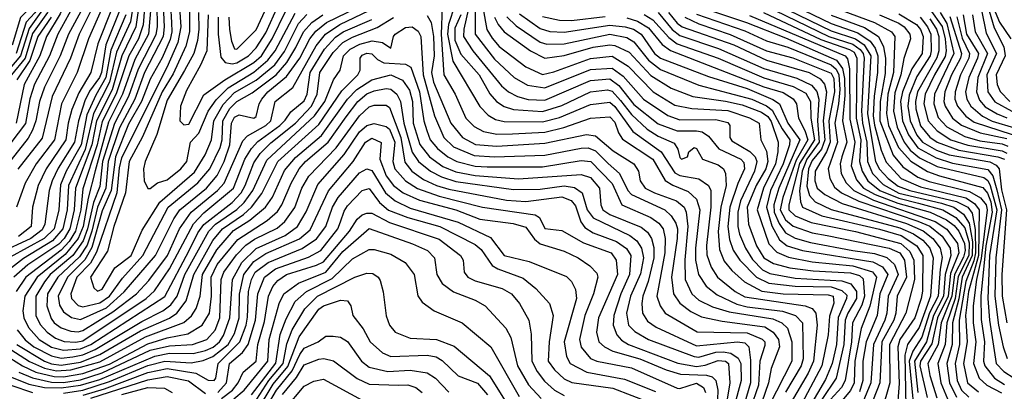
# Model space of a CAD drawing. Extents: x 501367 to 657802, y 482273 to 547541.
# Tile 414 of 656: x 619802 to 623894, y 504740 to 506285. Entities that reach past the tile are written whole.
import ezdxf

# ---------------------------------------------------------------- set-up
doc = ezdxf.new("R2010")
doc.units = 0

msp = doc.modelspace()

# ---------------------------------------------------------------- linework, layer by layer
at = {"layer": '0CON20XD'}
for points in [[(619775, 507381.6), (619807.9, 507382.1), (619865, 507381.3), (619952.4, 507352.4), (620000.3, 507325), (620041.1, 507285), (620062, 507255), (620076.4, 507216.4), (620099.2, 507105), (620103.3, 507055), (620096.2, 506973.8), (620065.2, 506915), (620009.2, 506830.8), (619991, 506785), (619991.7, 506555), (619985, 506499.5), (619945, 506425), (619929.8, 506345), (619918.3, 506315), (619855, 506227.6), (619824.4, 506125), (619768.2, 506055)], [(619775, 507312.2), (619865, 507317.2), (619915, 507295.2), (619968.5, 507258.5), (619992.7, 507225), (620007.7, 507185), (620023.6, 507065), (620020, 506985), (619996.8, 506935), (619949.1, 506860.9), (619933.7, 506795), (619944.4, 506715), (619968.2, 506615), (619970.4, 506545), (619963.5, 506505), (619927, 506433), (619904.5, 506335), (619841.1, 506248.9), (619806, 506135), (619746.3, 506063.7)], [(619775, 507247.2), (619824.8, 507244.8), (619857.7, 507237.7), (619883, 507223), (619923.5, 507185), (619938.9, 507155), (619947.4, 507085), (619939.4, 506985), (619881.2, 506895), (619871.3, 506845), (619878.7, 506785), (619901.8, 506705), (619940.4, 506615), (619944.5, 506545), (619936.2, 506505), (619909, 506441), (619884.9, 506345), (619865, 506313.3), (619828.9, 506275), (619787.1, 506145)], [(619795, 507185.5), (619825, 507168.8), (619857, 507135), (619875.2, 507065), (619864.8, 506984.8), (619827.6, 506865), (619833.3, 506775), (619860.4, 506700.4), (619899.1, 506625), (619908.7, 506585), (619903.6, 506513.6), (619874.3, 506385.7), (619856.2, 506345), (619805.3, 506294.7), (619771.4, 506178.6)], [(620310.6, 506439.4), (620285.3, 506254.7), (620226.5, 506135), (620186.1, 505993.9), (620121.7, 505865), (620102.7, 505765), (620033.7, 505585), (620028.6, 505495), (620010.8, 505415), (619987, 505375), (619965, 505352), (619836.3, 505265), (619778.2, 505215)], [(620009.3, 506445), (619995.5, 506415), (619983.8, 506345), (619971, 506309), (619914.1, 506215), (619886.2, 506135), (619821, 506015), (619787.1, 505855)], [(620326.8, 506405), (620315.8, 506264.2), (620296.4, 506205), (620255.9, 506135), (620203.4, 505976.5), (620145, 505861.7), (620124, 505765), (620065, 505581.3), (620056.4, 505495), (620033.7, 505405), (620007.6, 505362.4), (619975, 505326.3), (619827.4, 505215), (619787.3, 505155)], [(620352.6, 506405), (620337.5, 506225), (620281.2, 506118.8), (620229.2, 505975), (620170.9, 505859), (620116.5, 505656.5), (620087.4, 505542.6), (620066.2, 505425), (620045.2, 505375), (619991.8, 505308.2), (619875.3, 505215), (619823, 505135), (619815.6, 505075), (619819.6, 505045), (619838.7, 505005), (619883.2, 504955), (619935, 504922.9), (619985, 504911.2), (620055, 504916.2), (620097.9, 504935), (620405.7, 505134.3), (620506, 505325), (620541.9, 505398.1), (620567.1, 505432.9), (620684.8, 505525.2), (620722.1, 505565), (620739.7, 505595), (620775, 505689.3), (620801.7, 505728.3), (620846.4, 505773.6), (620948.8, 505855), (621014.9, 505925.1), (621038.5, 505975), (621050.2, 506065), (621105, 506148.3), (621145, 506189.9), (621185, 506212.8), (621287.3, 506252.7), (621355, 506294)], [(620671, 506295), (620674, 506244), (620682.1, 506195), (620695, 506163.9), (620705, 506162.2), (620785, 506243.3), (620848.2, 506381.8)], [(621712.9, 506415), (621744.1, 506244.1), (621765, 506207.8), (621795, 506174.1), (621905, 506088.7), (621975, 506057.7), (622022.4, 506067.6), (622175, 506123.9), (622265, 506133.6), (622331.2, 506091.2), (622434.4, 505984.4), (622525, 505930.1), (622595.8, 505915.8), (622745, 505907.4), (622835, 505877.4), (622875.3, 505855), (622882.2, 505785), (622905, 505738.8), (622911.5, 505695), (622903.1, 505665), (622862.1, 505595), (622825.9, 505505), (622831.5, 505435), (622863.6, 505345), (622894.2, 505294.2), (622935, 505271.5), (623003, 505253), (623100.2, 505240.2), (623255, 505232.1), (623291.5, 505221.5), (623306.9, 505206.9), (623313.5, 505135), (623301.8, 505098.2), (623263.7, 505025), (623258.4, 504945), (623232.7, 504785), (623216.9, 504755), (623172.2, 504705)], [(622915, 506394.6), (623175, 506269.8), (623285, 506231), (623336.2, 506196.2), (623357.1, 506167.1), (623368.1, 506135), (623367.6, 506065), (623353.4, 505966.6), (623349.6, 505885), (623354.3, 505845.7), (623382.3, 505742.3), (623403, 505693), (623465, 505624.2), (623545, 505589.8), (623733.8, 505543.8), (623770.3, 505520.3), (623789.5, 505495), (623786.3, 505305), (623745.1, 505155), (623733.2, 505055), (623739.9, 504945), (623724.9, 504855), (623740.5, 504775), (623786.9, 504736.9)], [(620277.2, 506362.8), (620263.4, 506276.6), (620205, 506150), (620175.7, 506025), (620108.5, 505895), (620075, 505745.8), (620004.8, 505595), (619998.9, 505495), (619981.5, 505415), (619939.1, 505365), (619817.8, 505292.2), (619755.9, 505244.1)], [(620372.2, 506345), (620373.3, 506256.7), (620368.1, 506221.9), (620295, 506079), (620253.8, 505965), (620196.2, 505853.8), (620146.9, 505695), (620135, 505591.8), (620108.6, 505525), (620084.3, 505415), (620066.1, 505365), (620022.6, 505305), (619928.3, 505225), (619905.3, 505194.7), (619869.4, 505135), (619868.9, 505055), (619887.7, 505017.7), (619915.9, 504985.9), (619950.7, 504960.7), (619987.4, 504947.4), (620035, 504944.2), (620065, 504949.9), (620327.5, 505125), (620362.9, 505157.1), (620425, 505249.5), (620524.1, 505435.9), (620567.7, 505482.3), (620690.4, 505585), (620738.4, 505705), (620765, 505748.8), (620791.7, 505778.3), (620883.4, 505845), (620905, 505867.6), (620928.7, 505901.3), (620985, 505947.1), (620996.4, 505975), (621009.2, 506065), (621068.3, 506161.7), (621115, 506212.9), (621146, 506234), (621265, 506286.4)], [(620398.7, 506345), (620403.1, 506255), (620398.1, 506215), (620321.2, 506065), (620280.7, 505955), (620216.8, 505835), (620170.4, 505695), (620160.2, 505585), (620125.1, 505504.9), (620102.1, 505405), (620082.2, 505347.8), (620050.6, 505299.4), (619960.8, 505215), (619917.8, 505145), (619915.4, 505095), (619932.8, 505042.8), (619946, 505025), (619975, 505003.7), (620015, 504990.1), (620045, 504987.7), (620065, 504992.6), (620189.8, 505070.2), (620287.5, 505145), (620338.9, 505201.1), (620417.1, 505305), (620466.7, 505415), (620515.2, 505484.8), (620624.9, 505575.1), (620651.7, 505605), (620729.4, 505780.6), (620748.6, 505801.4), (620825, 505844.9), (620845.4, 505865), (620863.8, 505945), (620936.9, 506003.1), (621034.3, 506175.7), (621072.4, 506225), (621133.1, 506265), (621255, 506322.6)], [(620428.8, 506345), (620433.6, 506273.6), (620434.9, 506235.1), (620427.1, 506202.9), (620393.7, 506126.3), (620345, 506038.3), (620308.9, 505945), (620255, 505850.4), (620200.1, 505715), (620182.9, 505575), (620145, 505490.4), (620102.6, 505337.4), (620072.9, 505287.1), (620000.5, 505215), (619962.1, 505135), (619968, 505098), (619985, 505070.7), (620017.1, 505047.1), (620055, 505037.7), (620162.7, 505087.3), (620236.4, 505153.6), (620366.4, 505305), (620443.1, 505456.9), (620468.2, 505495), (620578.4, 505585), (620623.3, 505636.7), (620651.8, 505695), (620675.5, 505765), (620681.8, 505855), (620695, 505880.3), (620715, 505889.3), (620774.6, 505875.4), (620785, 505883.1), (620797.6, 505935), (620808.5, 505955), (620833.4, 505985), (620911.5, 506048.5), (620965.9, 506125), (621008.3, 506205), (621032.7, 506237.3), (621077.4, 506272.6), (621205.9, 506335)], [(620626.8, 506295), (620627.4, 506225), (620638.8, 506128.8), (620656.8, 506106.8), (620685, 506101.2), (620705, 506104.9), (620753.5, 506135), (620785, 506167.3), (620825, 506230.8), (620875.8, 506344.2)], [(621558.4, 506338.4), (621554, 506225), (621565.4, 506055.4), (621611.5, 505975), (621656.1, 505875), (621690.2, 505840.2), (621730.2, 505820.2), (621785, 505808.9), (621850.1, 505810.1), (621985, 505817.1), (622063.8, 505836.2), (622175, 505874.9), (622255, 505880.5), (622275, 505858.8), (622290.3, 505815), (622307.5, 505787.5), (622433, 505705), (622485, 505616.1), (622516.5, 505596.5), (622580.7, 505570.7), (622615, 505538), (622628.3, 505495), (622610.2, 505335), (622610, 505285), (622622.9, 505225), (622655, 505177.1), (622700.5, 505140.5), (622782.2, 505102.2), (622825, 505091.4), (622972.3, 505072.3), (623026.5, 505055), (623055.9, 505025), (623057.8, 504875), (623050.1, 504845), (622985, 504736.8)], [(621611, 506345), (621584.7, 506265.3), (621579.9, 506225), (621602.3, 506112.3), (621713.8, 505923.8), (621748.5, 505888.5), (621779.8, 505869.8), (621815, 505861.9), (621975, 505860.3), (622045, 505878.4), (622175, 505931.8), (622255, 505941.8), (622275, 505924.3), (622350.7, 505820.7), (622468.1, 505735), (622525, 505648.6), (622545, 505637.1), (622623.9, 505623.9), (622665.1, 505595.1), (622674.8, 505574.8), (622674.4, 505505), (622656.7, 505346.7), (622657.7, 505307.7), (622675.8, 505255.8), (622702.4, 505215), (622775.2, 505155), (622815, 505132.7), (623065.8, 505095.8), (623095, 505084.4), (623111.2, 505065), (623116.9, 505015), (623101.5, 504865), (623079.3, 504815), (623007.5, 504695)], [(622627.9, 506337.9), (622822.6, 506272.6), (622985, 506210), (623196.8, 506116.8), (623221.6, 506081.6), (623230.4, 506040.4), (623230.9, 505969.1), (623221.2, 505865), (623239.5, 505775), (623218.7, 505715), (623211.3, 505685), (623215.9, 505645), (623236.4, 505606.4), (623268.6, 505575), (623349.7, 505535), (623606.3, 505446.3), (623655, 505414.2), (623698.8, 505355), (623704.5, 505315), (623670.1, 505229.9), (623660.4, 505135), (623616.5, 505045), (623593.3, 504936.7), (623545.2, 504865), (623542.7, 504845), (623573.8, 504713.8)], [(622896, 506346), (623164.5, 506214.5), (623265, 506183), (623295, 506160.9), (623307.4, 506145), (623311.5, 506125), (623301, 505905), (623304.9, 505855), (623322.5, 505775), (623325.1, 505695), (623346.4, 505645), (623390.1, 505600.1), (623455, 505564.3), (623632.7, 505522.7), (623684.5, 505505), (623725, 505477), (623748.3, 505438.3), (623761.8, 505361.8), (623760.1, 505305), (623719.3, 505215), (623705.2, 505124.8), (623679.2, 505025), (623677.5, 504935), (623655.4, 504855), (623666.8, 504775), (623695, 504715.7)], [(622905, 506370.5), (623175, 506238.4), (623275, 506205.5), (623311.1, 506181.1), (623339.1, 506135), (623325.1, 505894.9), (623352.6, 505727.4), (623359.2, 505695), (623375, 505663.9), (623410.9, 505625), (623452.2, 505592.2), (623501, 505575), (623695, 505529), (623742.7, 505505), (623759.8, 505479.8), (623773.1, 505413.1), (623774.4, 505315), (623767.7, 505282.3), (623733.4, 505196.6), (623706.2, 505036.2), (623707.5, 504935), (623689.7, 504855), (623698.4, 504785), (623716.5, 504745), (623746.2, 504715)], [(623178, 506338), (623355, 506273.6), (623424.9, 506234.9), (623439.2, 506215), (623432.9, 506065), (623409.6, 505975), (623404.3, 505895), (623413.1, 505845), (623454.1, 505754.1), (623505, 505696), (623575, 505654.1), (623625.1, 505635.1), (623805, 505586.5), (623823.9, 505563.9), (623837.3, 505527.3), (623842.8, 505485), (623817.6, 505345), (623795.9, 505135), (623797.7, 505037.7), (623811.8, 504945), (623806.8, 504865), (623813, 504845), (623853.8, 504795), (623895, 504768.2)], [(623824.3, 506345), (623851.1, 506251.1), (623892.2, 506172.2), (623898.1, 506135), (623859.9, 506055), (623864.5, 506015), (623876.3, 505986.3), (623917.4, 505945)], [(623835, 506369.6), (623874.3, 506274.3), (623920.7, 506205)], [(620222.7, 506335), (620159.7, 506180.3), (620142.4, 506065), (620134.3, 506045), (620092.1, 505987.9), (620072.8, 505947.2), (620046.5, 505865), (620030.3, 505775), (619961.8, 505668.2), (619937.6, 505615), (619924.9, 505575), (619907.2, 505435), (619895, 505411.5), (619848.4, 505375), (619715.4, 505314.6)], [(620243.5, 506305), (620181.5, 506158.5), (620160.6, 506045), (620118.6, 505971.4), (620081.3, 505888.7), (620058.2, 505765), (619995.1, 505655), (619972.2, 505597.8), (619964.3, 505495), (619945.7, 505415), (619903.8, 505375), (619763, 505297)], [(620021.9, 506335), (619961.4, 506225), (619926.6, 506135), (619863.7, 506016.3), (619844.5, 505955.6), (619826.2, 505853.8), (619765, 505772.8)], [(620065.1, 506334.9), (620005.6, 506225), (619971, 506135), (619905.4, 506004.6), (619884.2, 505945), (619869.9, 505865), (619855.4, 505825), (619837.3, 505792.7), (619767.3, 505702.7)], [(620145.5, 506334.5), (620087.7, 506205), (620041.8, 506065), (619976.4, 505935), (619947.4, 505785), (619870.1, 505685), (619825.5, 505605), (619789.2, 505505)], [(620105.5, 506335), (620050, 506225), (620013.9, 506125), (619937.4, 505965), (619895, 505792.7), (619795, 505663.3)], [(620183.2, 506326.8), (620126.4, 506185), (620097.3, 506065), (620048.6, 505981.4), (620018.8, 505911.2), (620003.3, 505855), (619994.5, 505785), (619911.7, 505665), (619879.5, 505595), (619855.2, 505505), (619850.6, 505425), (619796.7, 505383.3)], [(620467, 506335), (620472, 506255), (620459.7, 506190.3), (620413.7, 506086.3), (620225, 505710.2), (620215, 505668.5), (620206.1, 505565), (620121.6, 505318.4), (620096.9, 505273.1), (620040.3, 505215), (620014.4, 505145), (620018.1, 505125), (620045, 505095.9), (620065, 505090.3), (620135, 505107.5), (620175.1, 505135), (620229.3, 505210.7), (620314.6, 505304.6), (620419.3, 505505), (620543.1, 505606.9), (620592.6, 505665), (620635, 505753.1), (620643.1, 505785), (620646.8, 505865), (620675.5, 505915), (620705, 505945.4), (620768.7, 505981.3), (620868.4, 506055), (620912.9, 506107.1), (620950.3, 506169.7), (620981.8, 506235), (621016.4, 506273.6), (621061.9, 506305)], [(620508.3, 506335), (620507.6, 506235), (620492.7, 506175), (620440.4, 506059.6), (620394.6, 505985), (620312.4, 505797.6), (620256.8, 505695), (620242, 505565), (620192.9, 505425), (620167, 505323), (620097, 505215), (620110.6, 505170.6), (620125, 505156.8), (620145, 505164.2), (620197.4, 505252.6), (620265, 505303.8), (620310.7, 505409.3), (620384.1, 505525.9), (620529.3, 505650.7), (620573.6, 505723.6), (620599.9, 505785), (620609.4, 505865), (620647.2, 505932.8), (620695, 505982.3), (620785, 506033.9), (620862.2, 506097.8), (620902.9, 506152.9), (620961.3, 506268.7), (620995, 506306.4)], [(620545.7, 506315), (620547, 506245), (620541, 506199), (620526.1, 506145), (620486.8, 506073.2), (620415, 505951), (620372.7, 505807.3), (620324, 505695), (620317.1, 505665), (620319.1, 505615), (620335, 505583.1), (620345, 505583.6), (620375, 505606.6), (620415, 505618.4), (620471.6, 505665), (620496.8, 505695), (620512.1, 505775), (620547.1, 505812.9), (620586, 505904), (620618.5, 505951.5), (620668.5, 506001.5), (620775, 506067.1), (620833.9, 506116.1), (620864.1, 506155), (620947.5, 506312.5)], [(620585.5, 506305), (620579.7, 506155), (620554.1, 506095.9), (620495, 505990), (620470, 505925), (620468, 505865), (620485, 505848.1), (620505, 505850.2), (620567.8, 505972.2), (620654.5, 506035.5), (620775, 506107.5), (620807.4, 506135), (620851.6, 506205), (620908, 506322)], [(621495, 506301.7), (621512.5, 506272.6), (621522.2, 506215), (621524.4, 506135), (621513.5, 506065), (621522, 506025), (621593.3, 505855), (621641.9, 505795), (621695.9, 505765.9), (621785, 505758.4), (621985, 505771.2), (622157.5, 505807.5), (622195, 505802.4), (622269.1, 505739.1), (622354.7, 505685), (622374.3, 505655), (622381, 505615), (622401.9, 505585), (622440, 505565), (622531.6, 505531.6), (622564.2, 505505), (622572.4, 505485), (622579.2, 505425), (622566.7, 505286.7), (622567.7, 505205), (622595.4, 505145.4), (622625, 505119.1), (622681.6, 505091.6), (622750.6, 505070.6), (622931.7, 505041.7), (622969.7, 505025), (622992.6, 505002.6), (623011.5, 504945), (623010.3, 504865), (622915, 504677.6)], [(621634.9, 506305.1), (621610.4, 506249.6), (621610.5, 506200.5), (621635, 506141.3), (621711.3, 506055), (621756.1, 505976.1), (621784.3, 505945), (621815, 505924.5), (621855, 505912.2), (621975, 505903.4), (622055, 505928.8), (622175, 505984.4), (622245, 505993), (622265, 505987.3), (622298.3, 505948.3), (622345, 505890.5), (622410.3, 505830.3), (622455, 505800.8), (622521.3, 505771.3), (622537.2, 505747.2), (622545, 505712), (622552, 505705), (622577.5, 505715), (622582.5, 505735), (622605, 505753.8), (622615, 505750), (622639.4, 505705), (622705, 505681.6), (622726.7, 505665), (622736, 505645), (622737.4, 505595), (622716.5, 505505), (622704.3, 505404.3), (622710, 505330), (622730.2, 505280.2), (622761.7, 505241.7), (622814.9, 505194.9), (622886.2, 505156.2), (622975, 505144.4), (623161.4, 505141.4), (623182.6, 505135), (623185, 505106.2), (623168, 505052), (623162.1, 504975), (623136.1, 504845), (623039.6, 504665)], [(621667.9, 506332.1), (621647.3, 506245), (621646.9, 506215), (621685.1, 506155), (621805, 506009.8), (621832.9, 505985), (621871.5, 505965), (621915, 505953), (621985, 505950.2), (622175, 506031.5), (622255, 506039.2), (622291.9, 506011.9), (622355, 505933), (622455, 505851.7), (622535, 505822.3), (622615, 505823.5), (622638.1, 505818.1), (622665, 505800.4), (622708.1, 505748.1), (622799.7, 505705), (622811.7, 505691.7), (622813.8, 505665), (622785.9, 505604.1), (622754, 505505), (622745.5, 505425), (622751.6, 505371.6), (622767, 505327), (622794.9, 505284.9), (622863.5, 505215), (622915, 505189), (623025, 505176.6), (623175, 505173.7), (623218.8, 505158.8), (623239.9, 505139.9), (623238.8, 505125), (623204, 505046), (623196.7, 504935), (623178.8, 504855), (623151.2, 504788.8), (623084.5, 504675)], [(621694.9, 506335), (621695.1, 506225.1), (621775, 506121.2), (621856.7, 506045), (621913, 506013), (621985, 506001.4), (622175, 506077.8), (622265, 506083.9), (622310.1, 506050.2), (622395.1, 505955.1), (622495, 505886.8), (622545, 505868.8), (622695, 505870.4), (622745, 505857.1), (622753.3, 505845), (622753.4, 505795), (622761.5, 505781.5), (622837, 505737), (622858.1, 505715), (622865.6, 505695), (622856.4, 505655), (622798.1, 505531.9), (622786.7, 505485), (622787.1, 505425), (622793.6, 505393.6), (622817.8, 505335), (622848, 505288), (622889.2, 505245), (622919.2, 505229.2), (623025, 505209.9), (623218.5, 505198.5), (623256.2, 505186.2), (623279.9, 505155), (623279.7, 505125), (623243.7, 505065), (623233.2, 505035), (623226.6, 504935), (623195.7, 504795), (623135.3, 504705)], [(621826.8, 506296.8), (621865, 506259.4), (621965, 506191.9), (621993.1, 506183.1), (622065, 506184.4), (622255, 506224.3), (622325, 506210.3), (622355, 506192.7), (622415, 506116.4), (622465, 506077.7), (622625, 506012.6), (622844.2, 505954.2), (622905, 505927.1), (622929.3, 505909.3), (622970.8, 505830.8), (623002.9, 505785), (623001.6, 505765), (622974.5, 505685), (622923, 505575), (622905.7, 505505), (622927.4, 505427.4), (622959.7, 505369.7), (622991.7, 505345), (623054.7, 505324.7), (623347.5, 505277.5), (623387.3, 505257.3), (623410.4, 505225), (623376.6, 505145), (623365.1, 505054.9), (623320.1, 504945), (623306.5, 504865), (623305.9, 504785), (623291.9, 504738.1)], [(621878.9, 506309), (621965, 506248.5), (622005, 506235.4), (622065, 506233), (622255, 506262.5), (622318.6, 506255), (622352.9, 506245), (622384.2, 506225), (622440.4, 506145), (622465.1, 506125.1), (622665, 506049.1), (622825, 505998.6), (622932.6, 505952.6), (622960, 505935), (622994.1, 505855), (623043.6, 505785), (622957.5, 505585), (622935.8, 505515), (622937.2, 505485), (622957.8, 505437.8), (622985, 505399), (623025, 505376.4), (623088.6, 505358.6), (623265, 505325.6), (623355, 505313.2), (623406, 505296), (623437, 505267), (623452.9, 505225), (623410.8, 505135), (623406, 505065), (623397.9, 505035), (623349.7, 504935), (623338.8, 504775), (623288.7, 504655)], [(621975, 506298.6), (622045, 506282.6), (622095, 506282.2), (622235, 506297.6)], [(622397.1, 506307.1), (622433.9, 506285), (622500.3, 506210.3), (622535, 506185.1), (622704.2, 506125), (622895, 506043.4), (623017.1, 506007.1), (623069.2, 505979.2), (623089, 505945), (623090, 505875), (623104.8, 505785), (623043.5, 505686.5), (622997.9, 505515), (622998.5, 505495), (623025, 505468.8), (623091.9, 505441.9), (623276.1, 505403.9), (623463.7, 505353.7), (623501.4, 505321.4), (623518.2, 505285), (623520.1, 505205), (623484.5, 505064.5), (623417.4, 504935), (623418.7, 504775), (623383.2, 504655)], [(622455, 506314.9), (622514.3, 506244.3), (622545, 506219.5), (622705.7, 506165.7), (622895, 506081.6), (623032, 506042), (623093.1, 506013.1), (623115, 505986.8), (623123.3, 505955), (623118.3, 505865), (623124.8, 505775), (623073.8, 505705), (623054.1, 505655), (623042.8, 505572.8), (623047.3, 505527.3), (623055.6, 505505), (623135, 505469.3), (623375, 505414.3), (623465, 505387), (623530.4, 505345), (623555.7, 505305), (623553.9, 505156.1), (623548.4, 505125), (623522.6, 505045), (623460.3, 504955), (623451.4, 504925), (623457.4, 504772.6), (623446.8, 504645)], [(622498.2, 506315), (622535, 506270), (622555.8, 506255.8), (622769.9, 506179.9), (622905, 506116.2), (623082.6, 506065), (623129.1, 506039), (623146.5, 506016.5), (623155.7, 505985), (623141.2, 505865), (623148.4, 505785), (623133.9, 505746.1), (623095, 505699.1), (623080.1, 505665), (623072.7, 505592.7), (623083.8, 505553.8), (623107.6, 505527.6), (623175, 505495.1), (623460.1, 505419.9), (623516.5, 505395), (623555, 505368.4), (623584, 505335), (623598.6, 505295), (623587.2, 505135), (623539.8, 505005), (623491.8, 504935), (623479.9, 504890.1), (623484.1, 504675)], [(622615, 506308.4), (622815, 506238.9), (622905, 506197.6), (622995, 506170.2), (623175, 506097.7), (623195, 506079.4), (623206.2, 506055), (623210.3, 505995), (623205.1, 505934.8), (623189.8, 505855), (623200.3, 505775), (623162.4, 505665), (623168.9, 505625), (623188.6, 505588.6), (623217, 505565), (623289.9, 505530.1), (623535, 505447.8), (623585, 505425.9), (623636.1, 505385), (623668.3, 505335), (623671.4, 505305), (623648.6, 505225), (623641.4, 505135), (623599.9, 505055), (623570, 504945), (623520.8, 504865), (623535, 504734.5)], [(622835, 506302.5), (623232.8, 506135), (623242, 506122), (623250.3, 506080.3), (623251.6, 505871.6), (623272.7, 505775), (623257.2, 505677.2), (623279.4, 505619.4), (623309.3, 505585), (623357.8, 505557.8), (623452.1, 505522.1), (623586, 505485), (623653.2, 505453.2), (623685, 505429.3), (623705.1, 505405.1), (623728.3, 505355), (623731.2, 505325), (623725, 505297.8), (623686.9, 505225), (623676.5, 505135), (623631.6, 505025), (623619.5, 504935), (623576.1, 504855), (623584.9, 504805.1), (623613.1, 504713.1)], [(622893.9, 506315), (623132.1, 506202.1), (623251.1, 506161.1), (623269.6, 506149.6), (623281, 506125), (623277.8, 505875), (623297.8, 505785), (623292.8, 505695), (623302.6, 505655), (623326.2, 505615), (623376.7, 505575), (623455, 505542.9), (623537.8, 505522.2), (623638.3, 505495), (623692.9, 505462.9), (623730, 505420), (623747.5, 505357.5), (623746, 505304), (623702.5, 505217.5), (623689.3, 505125), (623654.4, 505025), (623648.1, 504935), (623617.5, 504855), (623630.6, 504775), (623657.8, 504707.8)], [(623175, 506303.1), (623312.9, 506252.9), (623370.5, 506215), (623392.3, 506172.3), (623400.1, 506125), (623399.2, 506060.8), (623378.1, 505945), (623376.9, 505865), (623432.1, 505722.1), (623472.7, 505672.7), (623535, 505630.7), (623582.1, 505612.1), (623749.9, 505569.9), (623794.5, 505544.5), (623818.3, 505515), (623822.6, 505495), (623797.9, 505292.1), (623779, 505205), (623764.6, 505094.6), (623764.6, 505025), (623775.3, 504945), (623765.3, 504855), (623789.4, 504795), (623820.6, 504765), (623882.8, 504732.8)], [(623375, 506305.7), (623455, 506270.9), (623478, 506255), (623501.3, 506225), (623504.5, 506205), (623475.9, 506124.1), (623464.6, 506055), (623439.5, 505980.5), (623434, 505905), (623448.5, 505838.5), (623478.4, 505775), (623503.1, 505743.1), (623541, 505711), (623615, 505674.6), (623808.5, 505628.5), (623825, 505615.9), (623835.6, 505595.6), (623863.4, 505495), (623832.5, 505305), (623825.2, 505125.2), (623832, 505035), (623860.1, 504855), (623891.8, 504821.8), (623934.8, 504794.8)], [(623455, 506309.2), (623528.7, 506265), (623545, 506244.4), (623556.5, 506215), (623552.5, 506145), (623509.5, 506080.5), (623470.5, 505985), (623463, 505945), (623470.8, 505865), (623495.7, 505805.7), (623535, 505752.5), (623610.7, 505710.7), (623678.9, 505688.9), (623825, 505661.8), (623846, 505636), (623862.8, 505577.2), (623882.8, 505495), (623859.2, 505295), (623854.8, 505135), (623870, 505015), (623889, 504925), (623905.9, 504875.9)], [(623585, 506329.2), (623635, 506256.3), (623648.8, 506205), (623652.8, 506155), (623648.5, 506131.5), (623603.2, 506055), (623565.3, 505975), (623559.7, 505935), (623577.2, 505865), (623615, 505822.3), (623671.1, 505785), (623742.6, 505762.6), (623885, 505739.8), (623905, 505730.4)], [(623627.1, 506315), (623655, 506269.3), (623684.1, 506145), (623604.1, 505975), (623600.8, 505935), (623618.8, 505878.8), (623655, 505839.4), (623729.8, 505799.8), (623791.9, 505781.9), (623885, 505768.6), (623908.5, 505758.5)], [(623667.9, 506297.9), (623716.2, 506145), (623712.3, 506125), (623674.9, 506055), (623646.7, 505985), (623643.2, 505945), (623648.3, 505925), (623678.7, 505875), (623716.3, 505846.3), (623794.2, 505814.2), (623905, 505790.7)], [(623696.4, 506296.4), (623718.4, 506208.4), (623749.8, 506145), (623747.1, 506125), (623711.8, 506055), (623689.3, 505985), (623688.7, 505955), (623699.7, 505925), (623733.5, 505883.5), (623769, 505859), (623927.2, 505807.2)], [(623723.4, 506305), (623737.4, 506225), (623786.5, 506145), (623782.8, 506125), (623746, 506045), (623733.3, 505985), (623738.1, 505955), (623754.9, 505924.9), (623803.7, 505883.7), (623843.7, 505863.7), (623935.7, 505835.6)], [(623761.2, 506305), (623772.7, 506235), (623823.4, 506145), (623783.4, 506045), (623778.8, 505985), (623790.9, 505951), (623815, 505923.2), (623864.1, 505894.1), (623905, 505877.1)], [(623799.3, 506325), (623818.4, 506228.4), (623861.9, 506145), (623821.4, 506055), (623825.6, 505985), (623855, 505943.3), (623925.2, 505905.2)], [(619933.3, 506295), (619877.8, 506215), (619844.5, 506115.5), (619790, 506035)], [(621775.8, 506295.8), (621790.3, 506265), (621815, 506234), (621925.1, 506155.1), (621985, 506125.2), (622065, 506135.9), (622185, 506170.1), (622255, 506180.7), (622275, 506177.2), (622335, 506150.6), (622425, 506053.1), (622509.8, 505999.8), (622598.9, 505965), (622735, 505946.6), (622805, 505930.5), (622885, 505901.1), (622911.9, 505881.9), (622925, 505861), (622954.8, 505775), (622952.5, 505735), (622942.6, 505685), (622893.8, 505585), (622866.6, 505495), (622915, 505352.4), (622948.1, 505318.1), (622997.5, 505297.5), (623095, 505277.9), (623265, 505261.8), (623346.7, 505236.7), (623363.2, 505215), (623335, 505093.3), (623298.8, 505001.2), (623273.3, 504865), (623269.6, 504775), (623255, 504742.7), (623189.4, 504665)], [(622325, 506292.1), (622369.3, 506279.3), (622415, 506251.5), (622471.8, 506181.8), (622506.7, 506156.7), (622895, 506005.5), (622975, 505981.9), (623016.1, 505956.1), (623030.6, 505935), (623038.5, 505875), (623065, 505824.3), (623077.3, 505785), (623028.7, 505701.3), (622973.7, 505546.3), (622962.8, 505495), (622985, 505453.4), (623016.1, 505426.1), (623095, 505398.5), (623157.3, 505387.3), (623415.1, 505335.1), (623459.1, 505315), (623478.5, 505285), (623487.5, 505215), (623448.9, 505135), (623443.1, 505065), (623434.7, 505035.3), (623385.4, 504945), (623376.5, 504775), (623334, 504665)], [(622566.7, 506295), (622625, 506267.3), (622755, 506223.6), (622905, 506155.9), (623015, 506125.7), (623175, 506062.7), (623185, 506040), (623188, 505985), (623164.2, 505865), (623169.8, 505775), (623155.1, 505734.9), (623107.8, 505655), (623107.1, 505615), (623116, 505585), (623148.7, 505558.7), (623220.8, 505520.8), (623487.3, 505437.3), (623557.3, 505407.3), (623597.1, 505375), (623627.4, 505335), (623636.1, 505296.1), (623627.6, 505247.6), (623619, 505135), (623583.3, 505066.7), (623551.3, 504965), (623513.3, 504906.7), (623498.9, 504865), (623518.5, 504665)], [(623544.7, 506295), (623574.9, 506255), (623588.2, 506225), (623590.2, 506155), (623585.2, 506134.8), (623531, 506049), (623498.5, 505971.5), (623493.5, 505925), (623502.7, 505865), (623529.9, 505805), (623554.1, 505775), (623612.4, 505742.4), (623665, 505723.4), (623834.1, 505694.1), (623859.9, 505679.9), (623873.2, 505665), (623882.3, 505577.7), (623903.3, 505495), (623883.6, 505225), (623884.6, 505135.4), (623903.8, 505025)], [(623585, 506288.2), (623612, 506245), (623621.4, 506215), (623622.1, 506155), (623613.4, 506126.6), (623533.8, 505985), (623524.6, 505945), (623525.8, 505914.2), (623545, 505843.9), (623585, 505796), (623614.8, 505775), (623705, 505742.3), (623866.9, 505715), (623895, 505705.1)], [(619791.5, 504995), (619825, 504953.5), (619861.5, 504925), (619935, 504886.7), (619975, 504878.1), (620023, 504883), (620065, 504891.5), (620115.9, 504914), (620309.9, 505030.1), (620397.7, 505075), (620430, 505100), (620456.3, 505135), (620488, 505225), (620588.8, 505405), (620615.8, 505434.2), (620704.9, 505495.1), (620735, 505525.4), (620770.5, 505575), (620829.2, 505700.8), (621027.7, 505885), (621069.8, 505945), (621105.7, 506035), (621133.9, 506075), (621147.6, 506135), (621175, 506162.3), (621216.2, 506183.8), (621266.9, 506196.9), (621310.6, 506190.6), (621345, 506166.2), (621355.3, 506215), (621362.7, 506225), (621405, 506253.1), (621433.1, 506255), (621457.5, 506237.5), (621468.9, 506215), (621479, 506055), (621525.7, 505885.7), (621565.2, 505795), (621605, 505755.9), (621690.7, 505720.7), (621775.1, 505714.9), (621985, 505722.3), (622135, 505750.9), (622165, 505751.5), (622195, 505739.7), (622247.6, 505687.6), (622295.1, 505645.1), (622329.7, 505575), (622345, 505557.4), (622482.6, 505495), (622509.4, 505469.4), (622528.5, 505438.5), (622535.4, 505415), (622534.2, 505375), (622511.1, 505215), (622518.6, 505145), (622545, 505105.7), (622591.1, 505071.1), (622635, 505049.2), (622721.7, 505031.7), (622898.3, 505008.3), (622933.7, 504985), (622955.2, 504955), (622959.2, 504925), (622925.7, 504834.3), (622914.2, 504775), (622872.1, 504655)], [(619790.8, 504935), (619905.9, 504865), (619935, 504853.6), (619975, 504848.9), (620055, 504861.2), (620135, 504892.9), (620305, 504991.1), (620425, 505043.8), (620454.9, 505065.1), (620494.2, 505115.8), (620525.3, 505225), (620605, 505367), (620645, 505415.1), (620731.7, 505475), (620765.9, 505505), (620808.4, 505561.6), (620875.7, 505695), (621045, 505849), (621141, 505989), (621207.1, 506055), (621216.5, 506075), (621217.6, 506125), (621225, 506137), (621245, 506145.7), (621265, 506143.5), (621288.9, 506118.9), (621315.3, 506105.3), (621405, 506100.2), (621427.5, 506087.5), (621464.4, 505985), (621482, 505865), (621494, 505824), (621508.4, 505785), (621538.7, 505748.7), (621581.3, 505715), (621618.4, 505695), (621695, 505676.1), (621745, 505672.8), (621975, 505672.9), (622135, 505700.1), (622176.2, 505695), (622264.4, 505604.4), (622304.6, 505514.6), (622425, 505463), (622458.6, 505438.6), (622476.3, 505415), (622484.9, 505374.9), (622483.8, 505315), (622450.2, 505135), (622463.5, 505095), (622485.1, 505065.1), (622617.3, 504987.3), (622825, 504983.3), (622887.1, 504957.1), (622898.3, 504945), (622899.3, 504930.7), (622878.6, 504865), (622872.8, 504765), (622838.5, 504665)], [(620948.1, 505711.9), (621056.2, 505803.8), (621165.1, 505955), (621202.8, 505995), (621265, 506034.6), (621345, 506056.1), (621393, 506033), (621422.4, 505992.4), (621434.1, 505945), (621437.6, 505855), (621465, 505765.7), (621505.5, 505715), (621560.2, 505675), (621615, 505652.2), (621695, 505636.4), (621875, 505623.9), (622135, 505641.3), (622175, 505628.1), (622211.2, 505585), (622216.6, 505515), (622225.2, 505495), (622255.2, 505474.8), (622385, 505422.8), (622411.8, 505401.8), (622428.1, 505375), (622437.3, 505337.3), (622437.5, 505295), (622413.7, 505196.3), (622391.1, 505135), (622387.7, 505105), (622389.8, 505065), (622410.8, 505030.8), (622446.5, 505006.5), (622615, 504929), (622785, 504944.9), (622815, 504941.3), (622832.6, 504925), (622839.6, 504869.6), (622839.3, 504775), (622783.8, 504585)], [(619735, 504895.9), (619814.2, 504845), (619869.9, 504819.9), (619945, 504800.8), (619985, 504800.4), (620064.1, 504814.1), (620175, 504853.2), (620335, 504937.6), (620415, 504961.8), (620501.1, 504978.9), (620560.7, 505015), (620590.8, 505065), (620599.2, 505135), (620597.3, 505215), (620623.4, 505266.6), (620708.4, 505371.6), (620830.2, 505449.8), (620873, 505487), (620891.9, 505515), (620930.3, 505605), (620964, 505665), (620990.3, 505695), (621084.1, 505775), (621159.6, 505880.4), (621207.3, 505945), (621245, 505976.6), (621275, 505988.8), (621325, 505998.4), (621345, 505996.4), (621369, 505975), (621385.4, 505945), (621399.3, 505855), (621433.5, 505733.5), (621459.2, 505695), (621508.8, 505655), (621555, 505631.8), (621615, 505612.2), (621855, 505578.7), (621965, 505579.7), (622065, 505594.7), (622107.7, 505587.7), (622139.1, 505565), (622161.1, 505495), (622185, 505461.4), (622337.5, 505387.5), (622366.3, 505365), (622386.4, 505335), (622394, 505295), (622381.4, 505228.6), (622340.2, 505135), (622324.4, 505065), (622332.2, 505015), (622357.9, 504987.9), (622414.7, 504955), (622605, 504883.9), (622625, 504881.7), (622695, 504901.8), (622725, 504903.8), (622757.9, 504897.9), (622787.4, 504877.4), (622798.5, 504855), (622800.7, 504785), (622743.6, 504575)], [(619799, 504819), (619855, 504795.4), (619935, 504777.7), (619985, 504776.8), (620055, 504787.2), (620145, 504816.2), (620345, 504910.2), (620425, 504929.5), (620520, 504935), (620579.3, 504955), (620615, 504994.3), (620634.5, 505045), (620640.2, 505205), (620650.1, 505235), (620703.1, 505306.9), (620742.6, 505347.4), (620777.9, 505372.1), (620871.7, 505418.3), (620904.3, 505445.7), (620946.2, 505503.8), (620974.6, 505585), (621003.2, 505635), (621117.4, 505752.6), (621215, 505885.2), (621255, 505923.3), (621275, 505929.4), (621325, 505929.2), (621339.6, 505919.6), (621385.6, 505795.6), (621402.9, 505692.9), (621432.4, 505655), (621480.9, 505620.9), (621535, 505595.6), (621585, 505580.9), (621825, 505534.9), (621905, 505529.3), (622055, 505547.7), (622093.5, 505533.5), (622111.4, 505511.4), (622133.9, 505443.9), (622150.3, 505420.3), (622185, 505398.6), (622282.6, 505362.6), (622323.4, 505333.4), (622341.5, 505305), (622337, 505225), (622300.4, 505145), (622270.7, 505055), (622268.4, 505015), (622284.4, 504974.4), (622302.8, 504952.8), (622331.8, 504935), (622537.4, 504857.4), (622615, 504842.7), (622651.4, 504848.6), (622705, 504868.2), (622735, 504865.3), (622747.8, 504855), (622753.2, 504775), (622734.7, 504665)], [(619768.7, 504798.7), (619839.9, 504769.9), (619905, 504756.1), (619975, 504753.6), (620055.4, 504764.6), (620135, 504789.2), (620364.4, 504885.6), (620425, 504898.9), (620522.5, 504897.5), (620575, 504908.9), (620606.5, 504923.5), (620632.8, 504945), (620648.7, 504971.3), (620675.1, 505044.9), (620686.9, 505205), (620725.3, 505274.7), (620785, 505333.4), (620905, 505387.9), (620957, 505425), (620993.3, 505486.7), (621040.8, 505599.2), (621151.3, 505725), (621215, 505818.5), (621245, 505845.5), (621275, 505853.9), (621325, 505841.3), (621339.7, 505829.7), (621361.7, 505775), (621352.3, 505695), (621360.7, 505665), (621405.9, 505615), (621455, 505583.4), (621545, 505550.9), (621725, 505505.6), (621944, 505474), (621962.3, 505462.3), (621985, 505416.2), (622055, 505408.7), (622145, 505356.7), (622260.8, 505315), (622281.6, 505285), (622286.6, 505225), (622207.1, 505045), (622198.7, 504985), (622208.9, 504945), (622231.9, 504925), (622267.1, 504907.1), (622379.1, 504875), (622488.8, 504828.8), (622548.5, 504811.5), (622656.6, 504806.6), (622679.6, 504799.6), (622695.5, 504785), (622703.6, 504745), (622701.8, 504705)], [(619985, 504732.3), (620065, 504745.1), (620175, 504780.5), (620335, 504847.3), (620405, 504865.7), (620515, 504858.2), (620565, 504868.3), (620604.8, 504884.8), (620668.2, 504935), (620695, 504980.2), (620713.7, 505045), (620716.4, 505143.6), (620733.9, 505225), (620775, 505280.1), (620825, 505312.2), (620965, 505374.2), (621008.8, 505411.2), (621086, 505574), (621187.9, 505695), (621239.4, 505775), (621265, 505792), (621304.7, 505774.7), (621298.9, 505705), (621325, 505635.2), (621355, 505595.2), (621396, 505565), (621464.3, 505534.3), (621615, 505494.2), (621715, 505455.9), (621853, 505437), (621905, 505421.6), (621941.7, 505371.7), (621965, 505352.3), (622065, 505322), (622123.1, 505295), (622171.2, 505261.2), (622200.5, 505230.5), (622204.7, 505215), (622186.9, 505145), (622150.3, 505055), (622128.9, 504955), (622135, 504923.3), (622175, 504875.8), (622200.8, 504865), (622345, 504837.6), (622535, 504752.9), (622545, 504751.3), (622615, 504774.2), (622643.3, 504755), (622652, 504735)], [(619765, 504914.1), (619843.2, 504863.2), (619906, 504836), (619954.7, 504824.7), (620015, 504828.4), (620135, 504862.2), (620325, 504966.3), (620483.8, 505026.2), (620515.9, 505054.1), (620535.7, 505084.3), (620552.4, 505135), (620561.5, 505225), (620621.8, 505328.2), (620691.2, 505408.8), (620758.8, 505451.2), (620823.6, 505505), (620852.4, 505547.6), (620902.6, 505657.4), (620948.1, 505711.9)], [(620065.7, 504724.3), (620155, 504749.9), (620335, 504817.6), (620415, 504834.9), (620534.7, 504814.7), (620585, 504785.9), (620610, 504785), (620616.9, 504795), (620627.1, 504855), (620716.8, 504945), (620742.8, 505015), (620748.7, 505048.7), (620753.8, 505155), (620765, 505205.3), (620780.8, 505235), (620835, 505275.3), (620976.2, 505333.8), (621036.3, 505373.7), (621075, 505424.7), (621102.8, 505505), (621126.3, 505545), (621215, 505648.8), (621245, 505664.8), (621265, 505657.4), (621322.8, 505565), (621362.2, 505532.2), (621425, 505501.7), (621625, 505442.6), (621759.1, 505379.1), (621815, 505304.4), (621919.4, 505279.4), (622075, 505216.6), (622095, 505196.4), (622112.5, 505162.5), (622115.5, 505125), (622065.2, 504945), (622074.8, 504884.8), (622090, 504855), (622159.2, 504819.2), (622315, 504790.9), (622445, 504738.9)], [(620625, 504735.1), (620662.1, 504775), (620673.5, 504855), (620728.5, 504901.5), (620751.2, 504935), (620781.6, 505035), (620791.3, 505145), (620819.1, 505215), (620865, 505248.8), (621002.1, 505297.9), (621054, 505325), (621124.6, 505415), (621136, 505445), (621150.6, 505489.4), (621165, 505511.3), (621225, 505574.2), (621255, 505583.3), (621297.2, 505525), (621335, 505493.6), (621415, 505461.8), (621548.8, 505425), (621695, 505350.6), (621719.3, 505329.3), (621765, 505263.4), (621789.2, 505249.2), (621895, 505210.8), (621947.1, 505167.1), (622004.3, 505104.3), (622019, 505055), (622002.3, 504945), (621998.3, 504865), (622025, 504828.4), (622065, 504791.2), (622096.2, 504776.2), (622267.3, 504752.7), (622425, 504691.4)], [(620640.3, 504709.7), (620686.5, 504745), (620710.4, 504775), (620730.3, 504819.7), (620785.1, 504865), (620792.5, 504935), (620819.7, 505029.7), (620836.6, 505135), (620854.9, 505175.1), (620875, 505200.4), (620911.6, 505225), (621036.3, 505263.7), (621065, 505278.7), (621172.9, 505405), (621205, 505456.2), (621225, 505473.3), (621245, 505480.8), (621265, 505480), (621339, 505441)], [(621339, 505441), (621545, 505372.9), (621634.6, 505305), (621644.6, 505285), (621649.2, 505235), (621664.6, 505215), (621695, 505199.3), (621807.5, 505167.5), (621846, 505145), (621879.7, 505105), (621917.6, 505035), (621927.2, 504977.2), (621931.2, 504865), (621952.2, 504822.2), (621982.5, 504782.5), (622024.9, 504744.9), (622065, 504722.9)], [(620691.9, 504708.1), (620735.5, 504744.5), (620832.8, 504865), (620838.6, 504955), (620880.3, 505105), (620899.5, 505145), (620960.6, 505189.4), (621074.2, 505235), (621145, 505320.6), (621255, 505416.2), (621435, 505353.2), (621496.8, 505325), (621525.9, 505295), (621535.8, 505225), (621558.5, 505188.5), (621605, 505153.2), (621695, 505119.4), (621736.5, 505095), (621822.6, 505002.6), (621843.9, 504963.9), (621871.4, 504845), (621916.9, 504766.9), (621969.3, 504709.3)], [(620764.9, 504725.1), (620867, 504857), (620884.6, 504975.4), (620909.2, 505040.8), (620946.9, 505113.1), (620994.8, 505155.2), (621101.4, 505208.6), (621185, 505290.2), (621255, 505330), (621275, 505330), (621345, 505309.4), (621404.5, 505275), (621441.7, 505225), (621456.4, 505136.4), (621475, 505110), (621524.2, 505074.2), (621641.5, 505025), (621760.4, 504925), (621877.5, 504717.5)], [(620775, 504687.9), (620837.6, 504785), (620896.9, 504855), (620912.4, 504937.6), (620934.2, 504995), (620987.4, 505082.6), (621039.8, 505135), (621195, 505214), (621245, 505230.8), (621269.5, 505229.5), (621291.5, 505215), (621300.3, 505200.3), (621312.9, 505152.9), (621325, 505054), (621338.8, 505015), (621363.1, 504985), (621425, 504960.3), (621535, 504955.8), (621608, 504928), (621754.5, 504804.5), (621854.1, 504644.1)], [(620786.3, 504653.7), (620855, 504769), (620917.1, 504842.9), (620963.7, 504966.3), (621045, 505081.6), (621065, 505095.8), (621135, 505118.2), (621165, 505115.6), (621178.9, 505095), (621187.3, 505055), (621229.2, 504999.2), (621259.2, 504945), (621309.4, 504899.4), (621345, 504883.9), (621495, 504890), (621533.3, 504883.3), (621558.1, 504868.1), (621625, 504803.8), (621705, 504773.6), (621745.7, 504725.7)], [(620795, 504617.3), (620870, 504745), (620935, 504824.9), (620966.6, 504893.4), (620985, 504919.5), (621042.7, 504945), (621075, 504969.4), (621105, 504969.1), (621135, 504964.7), (621165, 504946.9), (621222.5, 504865), (621255, 504840.2), (621331.7, 504821.7), (621425, 504827.1), (621495, 504816.5), (621529.7, 504795), (621585, 504736.3)], [(620895, 504725.8), (620952.9, 504797.1), (620985, 504849.4), (621045, 504873.8), (621066.5, 504876.5), (621105.8, 504865.8), (621205, 504793.5), (621255, 504769.3), (621375.9, 504765.9), (621415, 504767), (621448.5, 504755), (621475.1, 504735.1)], [(620098.6, 504711.4), (620335, 504787.3), (620415, 504801.3), (620503.8, 504783.8), (620575, 504730.1)], [(620905, 504667.4), (620985, 504760.8), (621025, 504781.4), (621065, 504789.8), (621225, 504703.2)], [(619765, 504765.3), (619855, 504734.3)], [(620227.1, 504727.1), (620335, 504756.2), (620403.4, 504753.4), (620436.5, 504735)]]:
    msp.add_lwpolyline(points, dxfattribs=at)

doc.saveas('drawing.dxf')
